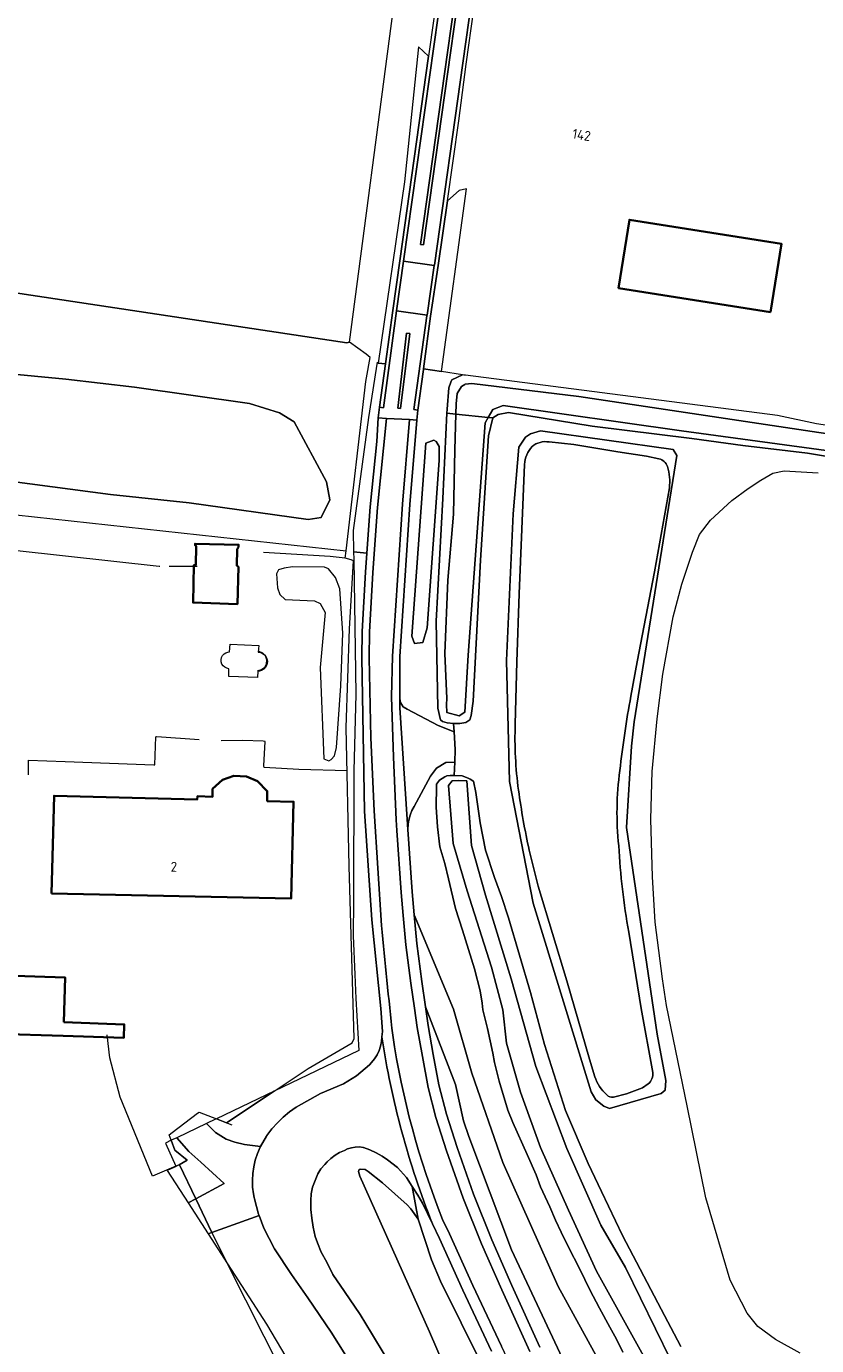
# Model space of a CAD drawing. Extents: x 150256 to 156914, y 461459 to 469481.
# Tile 727 of 731: x 155004 to 155112, y 468525 to 468705. Entities that reach past the tile are written whole.
import ezdxf
from ezdxf.enums import TextEntityAlignment as Align

# ---------------------------------------------------------------- set-up
doc = ezdxf.new("R2010")
doc.units = 0
doc.header["$LTSCALE"] = 0.75
for name, color, linetype, lineweight in [('B-RO-GR-GRAS-GV', 251, 'CONTINUOUS', 13), ('B-RO-GR-GROENVOORZIENING-GV', 251, 'CONTINUOUS', 18), ('B-RO-GR-HAAG-G', 251, 'GR-HAAG1', 13), ('B-RO-IE-TERREINAFSCHEIDING_KUNSTMATIG_HEKWERK-G', 251, 'IE-TERREINAFSCHEIDING-KUNSTMATIG', 18), ('B-RO-IE-TERREINAFSCHEIDING_KUNSTMATIG_MUUR-G', 251, 'IE-TERREINAFSCHEIDING-KUNSTMATIG-DICHT', 18), ('B-RO-OG-BEBOUWING-GV', 6, 'CONTINUOUS', 35), ('B-RO-OG-BEBOUWING-T18', 1, 'CONTINUOUS', 18), ('B-RO-OG-TERREIN_CULTUURSCHEIDING-GV', 251, 'CONTINUOUS', 18), ('B-RO-OG-WATER_MEER-GV', 251, 'CONTINUOUS', 18), ('B-RO-OG-WATER_SLOOT-GV', 251, 'CONTINUOUS', 18), ('B-RO-OG-WEG-GV', 251, 'CONTINUOUS', 18), ('B-RO-VH-VERHARDING_ASFALT-GV', 251, 'CONTINUOUS', 18), ('B-RO-VH-VERHARDING_BETON-GV', 251, 'CONTINUOUS', 18), ('B-RO-VH-VERHARDING_BETONSTRAATSTEEN-GV', 251, 'CONTINUOUS', 18), ('B-RO-VH-VERHARDING_HALFVERHARDING_GRIND-GV', 251, 'CONTINUOUS', 18)]:
    doc.layers.add(name, color=color, linetype=linetype, lineweight=lineweight)
doc.styles.add('NLCS-ISO-M200-T18', font='NLCS-ISO.ttf', dxfattribs={"height": 360})
doc.linetypes.add('GR-HAAG1', pattern='A,6,[176,NLCS.SHX,S=0.125,R=0,X=0,Y=0],-2', length=8)
doc.linetypes.add('IE-TERREINAFSCHEIDING-KUNSTMATIG', pattern='A,4,[82,NLCS.SHX,S=0.75,R=90,X=0,Y=0],4,-2', length=10)
doc.linetypes.add('IE-TERREINAFSCHEIDING-KUNSTMATIG-DICHT', pattern='A,8,-1,[82,NLCS.SHX,S=0.75,R=90,X=0,Y=0],-1', length=10)

msp = doc.modelspace()

# ---------------------------------------------------------------- linework, layer by layer
at = {"layer": 'B-RO-GR-GRAS-GV'}
for points in [[(154878.694, 468686.987), (154913.512, 468681.737), (154923.265, 468680.267), (154929.408, 468679.341), (155048.051, 468661.453), (155048.421, 468661.544), (155054.394, 468706.789), (155007.861, 468713.504)], [(154997.837, 468638.514), (155047.958, 468633.042), (155050.683, 468656.206), (155050.768, 468656.683), (155051.265, 468659.487), (155050.691, 468659.902), (155048.421, 468661.544), (155048.051, 468661.453), (154929.408, 468679.341)], [(155001.116, 468657.33), (155009.662, 468656.503), (155019.085, 468655.392), (155034.763, 468653.202), (155038.866, 468651.897), (155040.875, 468650.679), (155045.287, 468642.471), (155045.768, 468640.01), (155044.579, 468637.606), (155042.796, 468637.324), (155026.525, 468639.6), (155015.799, 468640.768), (154996.811, 468643.244)], [(155120.659, 468644.818), (155111.011, 468646.382), (155102.168, 468647.435), (155095.179, 468648.403), (155081.583, 468650.096), (155070.137, 468651.944), (155068.75, 468651.704), (155068, 468651.224), (155067.433, 468648.777), (155066.319, 468631.772), (155065.318, 468612.546), (155065.062, 468610.565), (155064.864, 468609.986), (155064.34, 468609.604), (155063.519, 468609.491), (155062.637, 468609.507), (155062.709, 468608.341), (155062.858, 468605.956), (155062.805, 468604.2), (155062.749, 468602.372), (155063.817, 468602.358), (155063.951, 468602.294), (155064.742, 468601.986), (155064.919, 468601.865), (155065.264, 468601.651), (155065.391, 468601.601), (155065.675, 468600.071), (155066.273, 468595.901), (155067.008, 468592.197), (155068.23, 468588.441), (155069.217, 468585.854), (155070.145, 468582.928), (155073.17, 468572.751), (155075.086, 468565.662), (155077.925, 468556.637), (155081.012, 468549.415), (155082.872, 468545.585), (155085.711, 468539.563), (155090.54, 468530.388), (155093.675, 468524.421)], [(155110, 468523.516), (155106.632, 468525.368), (155104.196, 468527.131), (155102.763, 468528.96), (155100.409, 468533.463), (155097.109, 468544.723), (155094.535, 468557.269), (155091.739, 468570.991), (155091.197, 468574.612), (155090.163, 468582.349), (155089.836, 468588.541), (155089.609, 468596.422), (155089.792, 468602.951), (155090.474, 468610.136), (155091.221, 468616.224), (155092.625, 468624.055), (155093.822, 468628.529), (155095.296, 468632.869), (155096.259, 468635.314), (155097.731, 468637.264), (155100.639, 468639.948), (155102.889, 468641.579), (155104.601, 468642.716), (155106.242, 468643.655), (155107.812, 468644.007), (155112.429, 468643.7)], [(155047.93, 468523.186), (155045.907, 468526.39), (155042.731, 468531.048), (155040.524, 468534.238), (155038.206, 468537.761), (155036.733, 468540.595), (155036.089, 468542.323), (155029.644, 468539.993), (155030.608, 468537.986), (155031.768, 468535.689), (155037.075, 468527.476), (155039.743, 468522.994)]]:
    msp.add_lwpolyline(points, dxfattribs=at)
msp.add_lwpolyline([(155071.565, 468647.236), (155072.458, 468648.593), (155073.147, 468649.039), (155074.505, 468649.463), (155092.658, 468646.896), (155093.164, 468646.065), (155087.321, 468609.698), (155086.963, 468606.387), (155086.263, 468595.307), (155090.447, 468567.061), (155091.633, 468560.754), (155091.566, 468559.437), (155090.996, 468558.953), (155083.956, 468556.92), (155083.187, 468557.247), (155082.077, 468558.104), (155081.454, 468559.201), (155073.51, 468584.972), (155070.305, 468601.561), (155069.896, 468618.098), (155070.788, 468638.119)], close=True, dxfattribs=at)
at = {"layer": 'B-RO-GR-GROENVOORZIENING-GV'}
msp.add_lwpolyline([(154996.811, 468643.244), (155015.799, 468640.768), (155026.525, 468639.6), (155042.796, 468637.324), (155044.579, 468637.606), (155045.768, 468640.01), (155045.287, 468642.471), (155040.875, 468650.679), (155038.866, 468651.897), (155034.763, 468653.202), (155019.085, 468655.392), (155009.662, 468656.503), (155001.116, 468657.33)], dxfattribs=at)
for points in [[(155047.524, 468621.831), (155047.103, 468627.864), (155046.538, 468629.446), (155045.578, 468630.62), (155044.998, 468630.818), (155040.645, 468630.864), (155039.5, 468630.695), (155038.723, 468630.484), (155038.44, 468629.933), (155038.609, 468628.011), (155038.919, 468627.093), (155039.64, 468626.414), (155040.629, 468626.385), (155043.639, 468626.242), (155044.445, 468625.859), (155045.108, 468624.644), (155044.44, 468617.129), (155044.943, 468604.682), (155045.593, 468604.37), (155045.946, 468604.554), (155046.371, 468605.062), (155046.668, 468606.22), (155047.252, 468614.64)], [(155031.64, 468554.955), (155038.125, 468559.277), (155030.261, 468555.495)], [(155024.089, 468552.572), (155023.3, 468552.198), (155024.73, 468549.027), (155025.154, 468549.206), (155026.238, 468549.851), (155024.578, 468551.228)], [(155026.372, 468544.038), (155027.433, 468544.601), (155025.211, 468549.23), (155025.154, 468549.206), (155024.73, 468549.027), (155024.739, 468549.007), (155023.531, 468548.434)], [(155026.372, 468544.038), (155029.11, 468539.8), (155029.644, 468539.993), (155027.433, 468544.601)], [(155029.644, 468539.993), (155029.11, 468539.8), (155031.768, 468535.689), (155030.608, 468537.986)]]:
    msp.add_lwpolyline(points, close=True, dxfattribs=at)
at = {"layer": 'B-RO-GR-HAAG-G'}
for points in [[(155047.844, 468632.074), (155045.799, 468632.288), (155036.706, 468632.816)], [(155048.987, 468631.679), (155048.676, 468631.834), (155047.844, 468632.074)], [(155048.446, 468622.414), (155048.987, 468631.679)], [(155047.996, 468608.927), (155048.446, 468622.414)], [(155048.384, 468590.008), (155047.996, 468608.927)], [(155049.049, 468566.486), (155048.384, 468590.008)], [(155042.789, 468562.386), (155048.793, 468565.881)], [(155048.793, 468565.881), (155049.049, 468566.486)], [(155038.125, 468559.277), (155042.789, 468562.386)], [(155031.64, 468554.955), (155038.125, 468559.277)]]:
    msp.add_lwpolyline(points, dxfattribs=at)
at = {"layer": 'B-RO-IE-TERREINAFSCHEIDING_KUNSTMATIG_HEKWERK-G'}
for points in [[(155050.768, 468656.683), (155051.265, 468659.487)], [(155047.958, 468633.042), (155050.683, 468656.206), (155050.768, 468656.683)], [(154996.388, 468633.858), (155022.418, 468630.958), (155022.509, 468630.958)], [(155047.844, 468632.074), (155047.958, 468633.042)], [(155023.78, 468630.96), (155027.644, 468630.968)], [(155031.962, 468616.963), (155031.665, 468617.022), (155031.393, 468617.157), (155031.167, 468617.358), (155031, 468617.611), (155030.905, 468617.899), (155030.888, 468618.201), (155030.95, 468618.498), (155031.088, 468618.768), (155031.291, 468618.993), (155031.546, 468619.157), (155031.835, 468619.248), (155032.034, 468619.266)], [(155032.034, 468619.266), (155032.154, 468620.298)], [(155032.154, 468620.298), (155036.028, 468620.154), (155035.936, 468619.228)], [(155035.936, 468619.228), (155036.255, 468619.184), (155036.554, 468619.063), (155036.814, 468618.873), (155037.019, 468618.624), (155037.157, 468618.333), (155037.22, 468618.017), (155037.203, 468617.695), (155037.107, 468617.387), (155036.939, 468617.112), (155036.709, 468616.887), (155036.43, 468616.725), (155036.12, 468616.636), (155035.927, 468616.621)], [(155035.927, 468616.621), (155035.87, 468615.759), (155031.946, 468615.889), (155031.962, 468616.963)], [(155062.709, 468608.341), (155062.637, 468609.507)], [(155062.858, 468605.956), (155062.709, 468608.341)], [(155062.805, 468604.2), (155062.858, 468605.956)], [(155062.749, 468602.372), (155062.805, 468604.2)], [(155024.73, 468549.027), (155021.514, 468547.666), (155017.117, 468558.47), (155015.684, 468563.855), (155015.315, 468566.976)], [(155024.212, 468553.622), (155027.666, 468556.263)], [(155027.666, 468556.263), (155027.881, 468556.428)], [(155027.881, 468556.428), (155030.261, 468555.495)], [(155030.261, 468555.495), (155032.348, 468554.678)], [(155024.089, 468552.572), (155023.817, 468553.32), (155024.212, 468553.622)], [(155025.154, 468549.206), (155026.238, 468549.851), (155024.578, 468551.228), (155024.089, 468552.572)], [(155025.154, 468549.206), (155024.73, 468549.027)], [(155027.433, 468544.601), (155025.211, 468549.23), (155025.154, 468549.206)], [(155029.644, 468539.993), (155027.433, 468544.601)], [(155031.768, 468535.689), (155030.608, 468537.986), (155029.644, 468539.993)], [(155046.653, 468448.23), (155046.197, 468464.693), (155045.663, 468482.725), (155045.09, 468498.285), (155044.936, 468509.137), (155044.896, 468509.646), (155036.763, 468525.792), (155031.768, 468535.689)]]:
    msp.add_lwpolyline(points, dxfattribs=at)
at = {"layer": 'B-RO-IE-TERREINAFSCHEIDING_KUNSTMATIG_MUUR-G'}
for points in [[(155035.881, 468616.724), (155036.414, 468616.843), (155036.851, 468617.171), (155037.114, 468617.651), (155037.155, 468618.196), (155036.967, 468618.709), (155036.585, 468619.099), (155036.075, 468619.297)], [(155004.593, 468604.477), (155009.595, 468604.319), (155021.705, 468603.824), (155021.846, 468603.845), (155021.988, 468607.681), (155022.115, 468607.73), (155027.905, 468607.293)], [(155048.117, 468603.02), (155041.511, 468603.227), (155036.767, 468603.461), (155036.715, 468603.705), (155036.891, 468607.047), (155036.623, 468607.073), (155033.846, 468607.15), (155030.914, 468607.122)], [(155004.564, 468602.463), (155004.593, 468604.477)]]:
    msp.add_lwpolyline(points, dxfattribs=at)
at = {"layer": 'B-RO-OG-BEBOUWING-GV'}
for points in [[(155105.948, 468665.665), (155107.434, 468674.987), (155086.663, 468678.278), (155085.177, 468668.955)], [(155033.284, 468630.896), (155033.041, 468631.058), (155033.095, 468633.301), (155033.284, 468633.572), (155033.285, 468633.896), (155027.339, 468634.032), (155027.339, 468633.816), (155027.474, 468633.708), (155027.419, 468631.113), (155027.176, 468631.113), (155027.067, 468625.992), (155033.121, 468625.788)], [(155007.748, 468586.257), (155040.469, 468585.598), (155040.803, 468598.794), (155037.206, 468598.885), (155037.206, 468600.247), (155035.855, 468601.626), (155034.342, 468602.248), (155032.612, 468602.329), (155031.071, 468601.789), (155029.72, 468600.546), (155029.719, 468599.492), (155027.665, 468599.546), (155027.644, 468599.127), (155008.084, 468599.621)], [(155009.394, 468568.687), (155009.577, 468574.824), (154991.592, 468575.38), (154991.347, 468567.393), (155009.32, 468566.838), (155017.61, 468566.576), (155017.665, 468568.395)]]:
    msp.add_lwpolyline(points, close=True, dxfattribs=at)
at = {"layer": 'B-RO-OG-TERREIN_CULTUURSCHEIDING-GV'}
for points in [[(155061.734, 468651.87), (155061.76, 468652.403), (155062.016, 468655.303), (155062.286, 468656.081), (155062.399, 468656.406), (155063.883, 468657.089), (155060.984, 468657.561), (155058.541, 468657.907), (155058.531, 468657.835), (155057.78, 468652.288), (155057.63, 468650.922), (155056.66, 468639.37), (155055.29, 468618.65), (155055.298, 468612.926), (155055.351, 468612.554), (155055.514, 468612.128), (155055.765, 468611.772), (155056.293, 468611.428), (155060.546, 468609.224), (155062.709, 468608.341), (155062.637, 468609.507), (155061.779, 468609.563), (155061.156, 468609.762), (155060.873, 468609.989), (155060.478, 468611.559), (155060.286, 468623.444), (155061.159, 468640.208)], [(155059.936, 468648.173), (155058.863, 468647.75), (155056.957, 468621.414), (155057.295, 468620.397), (155058.453, 468620.537), (155059.019, 468622.541), (155060.669, 468645.406), (155060.67, 468647.325), (155060.275, 468647.975)], [(155059.936, 468648.173), (155060.275, 468647.975), (155060.67, 468647.325), (155060.669, 468645.406), (155059.019, 468622.541), (155058.453, 468620.537), (155057.295, 468620.397), (155056.957, 468621.414), (155058.863, 468647.75)]]:
    msp.add_lwpolyline(points, close=True, dxfattribs=at)
for points in [[(155085.762, 468523.638), (155084.886, 468525.417), (155084.002, 468527.032), (155082.585, 468529.64), (155081.239, 468532.156), (155079.9, 468534.961), (155078.323, 468538.05), (155077.355, 468540.034), (155076.563, 468541.67), (155075.801, 468543.497), (155074.525, 468546.218), (155073.91, 468547.874), (155072.72, 468550.638), (155070.722, 468554.999), (155070.078, 468556.679), (155068.892, 468560.668), (155068.244, 468563.197), (155067.995, 468564.457), (155067.273, 468567.85), (155066.647, 468570.407), (155066.538, 468571.306), (155066.269, 468572.998), (155065.496, 468575.988), (155063.856, 468581.245), (155062.92, 468584.214), (155061.954, 468588.28), (155061.446, 468590.362), (155060.776, 468592.651), (155060.448, 468595.398), (155060.261, 468598.045), (155060.323, 468600.91), (155060.324, 468601.186), (155060.431, 468601.398), (155060.708, 468601.736), (155061.453, 468602.199), (155061.73, 468602.318), (155062.183, 468602.38), (155062.749, 468602.372), (155062.805, 468604.2), (155061.603, 468604.168), (155060.322, 468603.402), (155059.477, 468602.28), (155057.271, 468598.173), (155056.963, 468597.624), (155056.699, 468596.95), (155056.527, 468596.277), (155056.46, 468595.722), (155056.413, 468595), (155056.997, 468586.516), (155057.259, 468583.381), (155062.65, 468570.5), (155065.15, 468561.72), (155069.39, 468549.53), (155076.92, 468532.63), (155084.37, 468519.1)], [(155084.37, 468519.1), (155076.92, 468532.63), (155069.39, 468549.53), (155065.15, 468561.72), (155062.65, 468570.5), (155057.259, 468583.381), (155057.64, 468579.452), (155058.305, 468574.245), (155058.795, 468570.817), (155062.9, 468560.18), (155064.01, 468555.25), (155064.73, 468553.07), (155070.57, 468537.61), (155082.78, 468511.61)], [(155082.78, 468511.61), (155070.57, 468537.61), (155064.73, 468553.07), (155064.01, 468555.25), (155062.9, 468560.18), (155058.795, 468570.817), (155059.165, 468568.231), (155059.871, 468564.27), (155060.653, 468560.125), (155061.678, 468556.121), (155063.124, 468551.59), (155065.349, 468545.194), (155067.865, 468539.002), (155070.614, 468532.76), (155074.416, 468524.346)], [(155066.659, 468509.518), (155059.37, 468526.44), (155049.83, 468547.68), (155049.68, 468548.29), (155049.75, 468548.58), (155049.96, 468548.64), (155050.56, 468548.57), (155050.99, 468548.29), (155052.95, 468546.78), (155056.33, 468543.74), (155056.82, 468543.21), (155057.82, 468541.8), (155056.987, 468546.266), (155056.202, 468547.491), (155055, 468548.88), (155053.641, 468549.897), (155052.874, 468550.419), (155052.069, 468550.875), (155051.231, 468551.264), (155050.366, 468551.582), (155050.32, 468551.597), (155049.776, 468551.663), (155049.228, 468551.652), (155048.689, 468551.564), (155048.17, 468551.401), (155047.734, 468551.196), (155047.087, 468550.896), (155046.472, 468550.528), (155045.895, 468550.098), (155045.365, 468549.609), (155045.056, 468549.273), (155044.517, 468548.69), (155044.097, 468547.971), (155043.39, 468546.159), (155043.193, 468545.258), (155043.133, 468544.368), (155043.156, 468543.138), (155043.275, 468541.96), (155043.473, 468540.689), (155043.742, 468539.431), (155044.057, 468538.582), (155044.567, 468537.289), (155045.338, 468535.909), (155046.157, 468534.268), (155047.757, 468531.925), (155049.891, 468528.782), (155051.433, 468526.256), (155053.32, 468523.15)], [(155072.16, 468510.57), (155060.87, 468533.34), (155059.64, 468536.24), (155057.82, 468541.8), (155056.82, 468543.21), (155056.33, 468543.74), (155052.95, 468546.78), (155050.99, 468548.29), (155050.56, 468548.57), (155049.96, 468548.64), (155049.75, 468548.58), (155049.68, 468548.29), (155049.83, 468547.68), (155059.37, 468526.44), (155066.659, 468509.518)]]:
    msp.add_lwpolyline(points, dxfattribs=at)
at = {"layer": 'B-RO-OG-WATER_MEER-GV'}
for points in [[(155075.696, 468647.935, 0.2161284), (155073.378, 468647.324)], [(155073.378, 468647.324, 0.1566669), (155072.33, 468644.868)], [(155091.88, 468644.574, 0.2539849), (155090.696, 468645.626)], [(155092.13, 468641.65, 0.1017565), (155091.88, 468644.574)], [(155085.363, 468603.088, -0.0165051), (155086.863, 468613.224)], [(155071.068, 468609.404, 0.0422127), (155071.521, 468600.382)], [(155085.215, 468592.787, -0.0613476), (155085.363, 468603.088)], [(155071.521, 468600.382, 0.0192245), (155072.976, 468592.169)], [(155086.58, 468580.984, -0.0297615), (155085.215, 468592.787)], [(155081.925, 468561.255, 0.1216595), (155083.571, 468558.785)], [(155089.244, 468560.26, 0.2485898), (155089.846, 468561.847)], [(155083.571, 468558.785, 0.2523765), (155084.479, 468558.451)]]:
    msp.add_lwpolyline(points, format="xyb", dxfattribs=at)
for points in [[(155090.696, 468645.626), (155088.995, 468645.98), (155085.075, 468646.578), (155079.064, 468647.564), (155075.696, 468647.935)], [(155072.33, 468644.868), (155071.595, 468627.212), (155071.303, 468617.926), (155071.068, 468609.404)], [(155086.863, 468613.224), (155087.714, 468617.888), (155090.082, 468630.199), (155092.13, 468641.65)], [(155072.976, 468592.169), (155074.219, 468587.296), (155078.125, 468574.336), (155081.211, 468563.636), (155081.925, 468561.255)], [(155089.846, 468561.847), (155088.294, 468570.548), (155086.58, 468580.984)], [(155084.479, 468558.451), (155086.277, 468558.912), (155088.471, 468559.741), (155089.244, 468560.26)]]:
    msp.add_lwpolyline(points, dxfattribs=at)
at = {"layer": 'B-RO-OG-WATER_SLOOT-GV'}
for points in [[(155121.91, 468648.934), (155112.224, 468650.415), (155106.9, 468651.53), (155064.287, 468657.03), (155064.056, 468657.06), (155063.883, 468657.089), (155062.399, 468656.406), (155062.286, 468656.081), (155062.016, 468655.303), (155061.76, 468652.403), (155061.734, 468651.87), (155062.978, 468651.742), (155063.021, 468653.125), (155063.15, 468654.547), (155063.732, 468655.517), (155064.17, 468655.791), (155064.249, 468655.84), (155065.154, 468655.905), (155079.763, 468654.16), (155111.63, 468649.376), (155150.608, 468643.559)], [(155150.608, 468643.559), (155111.63, 468649.376), (155079.763, 468654.16), (155065.154, 468655.905), (155064.249, 468655.84), (155064.17, 468655.791), (155063.732, 468655.517), (155063.15, 468654.547), (155063.021, 468653.125), (155062.978, 468651.742), (155067.391, 468651.287), (155067.998, 468652.35), (155069.42, 468652.931), (155093.79, 468649.441), (155120.939, 468645.756)], [(155120.939, 468645.756), (155093.79, 468649.441), (155069.42, 468652.931), (155067.998, 468652.35), (155067.391, 468651.287), (155068, 468651.224), (155068.75, 468651.704), (155070.137, 468651.944), (155081.583, 468650.096), (155095.179, 468648.403), (155102.168, 468647.435), (155111.011, 468646.382), (155120.659, 468644.818)], [(155075.696, 468647.935), (155079.064, 468647.564), (155085.075, 468646.578), (155088.995, 468645.98), (155090.696, 468645.626)], [(155071.068, 468609.404), (155071.303, 468617.926), (155071.595, 468627.212), (155072.33, 468644.868)], [(155092.13, 468641.65), (155090.082, 468630.199), (155087.714, 468617.888), (155086.863, 468613.224)], [(155093.675, 468524.421), (155090.54, 468530.388), (155085.711, 468539.563), (155082.872, 468545.585), (155081.012, 468549.415), (155077.925, 468556.637), (155075.086, 468565.662), (155073.17, 468572.751), (155070.145, 468582.928), (155069.217, 468585.854), (155068.23, 468588.441), (155067.008, 468592.197), (155066.273, 468595.901), (155065.675, 468600.071), (155065.391, 468601.601), (155065.264, 468601.651), (155064.919, 468601.865), (155064.742, 468601.986), (155063.951, 468602.294), (155063.817, 468602.358), (155062.749, 468602.372), (155062.183, 468602.38), (155061.73, 468602.318), (155061.453, 468602.199), (155060.708, 468601.736), (155060.431, 468601.398), (155060.324, 468601.186), (155060.323, 468600.91), (155060.261, 468598.045), (155060.448, 468595.398), (155060.776, 468592.651), (155061.446, 468590.362), (155061.954, 468588.28), (155062.92, 468584.214), (155063.856, 468581.245), (155065.496, 468575.988), (155066.269, 468572.998), (155066.538, 468571.306), (155066.647, 468570.407), (155067.273, 468567.85), (155067.995, 468564.457), (155068.244, 468563.197), (155068.892, 468560.668), (155070.078, 468556.679), (155070.722, 468554.999), (155072.72, 468550.638), (155073.91, 468547.874), (155074.525, 468546.218), (155075.801, 468543.497), (155076.563, 468541.67), (155077.355, 468540.034), (155078.323, 468538.05), (155079.9, 468534.961), (155081.239, 468532.156), (155082.585, 468529.64), (155084.002, 468527.032), (155084.886, 468525.417), (155085.762, 468523.638)], [(155100.276, 468502.049), (155082.17, 468534.691), (155078.34, 468543.047), (155074.51, 468551.578), (155071.812, 468559.151), (155069.897, 468565.853), (155069.375, 468570.379), (155067.808, 468576.212), (155064.5, 468586.657), (155062.585, 468593.098), (155061.976, 468601.02), (155062.469, 468601.655), (155063.277, 468601.691), (155064.452, 468601.655), (155065.113, 468592.841), (155067.022, 468586.048), (155070.511, 468574.627), (155073.889, 468562.656), (155078.112, 468551.455), (155082.776, 468540.989), (155086.118, 468535.224), (155092.287, 468522.628)], [(155092.287, 468522.628), (155086.118, 468535.224), (155082.776, 468540.989), (155078.112, 468551.455), (155073.889, 468562.656), (155070.511, 468574.627), (155067.022, 468586.048), (155065.113, 468592.841), (155064.452, 468601.655), (155063.277, 468601.691), (155062.469, 468601.655), (155061.976, 468601.02), (155062.585, 468593.098), (155064.5, 468586.657), (155067.808, 468576.212), (155069.375, 468570.379), (155069.897, 468565.853), (155071.812, 468559.151), (155074.51, 468551.578), (155078.34, 468543.047), (155082.17, 468534.691), (155100.276, 468502.049)], [(155081.925, 468561.255), (155081.211, 468563.636), (155078.125, 468574.336), (155074.219, 468587.296), (155072.976, 468592.169)], [(155086.58, 468580.984), (155088.294, 468570.548), (155089.846, 468561.847)], [(155089.244, 468560.26), (155088.471, 468559.741), (155086.277, 468558.912), (155084.479, 468558.451)]]:
    msp.add_lwpolyline(points, dxfattribs=at)
for points in [[(155067.391, 468651.287), (155066.964, 468650.54), (155064.637, 468618.802), (155064.185, 468611.045), (155063.409, 468610.528), (155061.728, 468610.98), (155061.664, 468612.079), (155061.728, 468612.919), (155061.47, 468619.06), (155061.858, 468629.079), (155062.633, 468638.064), (155062.827, 468646.855), (155062.978, 468651.742), (155061.734, 468651.87), (155061.159, 468640.208), (155060.286, 468623.444), (155060.478, 468611.559), (155060.873, 468609.989), (155061.156, 468609.762), (155061.779, 468609.563), (155062.637, 468609.507), (155063.519, 468609.491), (155064.34, 468609.604), (155064.864, 468609.986), (155065.062, 468610.565), (155065.318, 468612.546), (155066.319, 468631.772), (155067.433, 468648.777), (155068, 468651.224)], [(155062.978, 468651.742), (155062.827, 468646.855), (155062.633, 468638.064), (155061.858, 468629.079), (155061.47, 468619.06), (155061.728, 468612.919), (155061.664, 468612.079), (155061.728, 468610.98), (155063.409, 468610.528), (155064.185, 468611.045), (155064.637, 468618.802), (155066.964, 468650.54), (155067.391, 468651.287)], [(155071.565, 468647.236), (155070.788, 468638.119), (155069.896, 468618.098), (155070.305, 468601.561), (155073.51, 468584.972), (155081.454, 468559.201), (155082.077, 468558.104), (155083.187, 468557.247), (155083.956, 468556.92), (155090.996, 468558.953), (155091.566, 468559.437), (155091.633, 468560.754), (155090.447, 468567.061), (155086.263, 468595.307), (155086.963, 468606.387), (155087.321, 468609.698), (155093.164, 468646.065), (155092.658, 468646.896), (155074.505, 468649.463), (155073.147, 468649.039), (155072.458, 468648.593)]]:
    msp.add_lwpolyline(points, close=True, dxfattribs=at)
for points in [[(155073.378, 468647.324, -0.2161284), (155075.696, 468647.935)], [(155072.33, 468644.868, -0.1566669), (155073.378, 468647.324)], [(155090.696, 468645.626, -0.2539849), (155091.88, 468644.574)], [(155091.88, 468644.574, -0.1017565), (155092.13, 468641.65)], [(155086.863, 468613.224, 0.0165051), (155085.363, 468603.088)], [(155071.521, 468600.382, -0.0422127), (155071.068, 468609.404)], [(155085.363, 468603.088, 0.0613476), (155085.215, 468592.787)], [(155072.976, 468592.169, -0.0192245), (155071.521, 468600.382)], [(155085.215, 468592.787, 0.0297615), (155086.58, 468580.984)], [(155083.571, 468558.785, -0.1216595), (155081.925, 468561.255)], [(155089.846, 468561.847, -0.2485898), (155089.244, 468560.26)], [(155084.479, 468558.451, -0.2523765), (155083.571, 468558.785)]]:
    msp.add_lwpolyline(points, format="xyb", dxfattribs=at)
at = {"layer": 'B-RO-OG-WEG-GV'}
for points in [[(155059.235, 468700.595), (155057.878, 468701.866), (155055.947, 468683.47), (155052.343, 468658.708), (155053.334, 468658.589), (155054.345, 468665.88), (155055.31, 468672.679)], [(155064.401, 468682.517), (155063.422, 468682.26), (155061.799, 468680.879), (155060.536, 468672.007), (155059.517, 468665.108), (155058.541, 468657.907), (155060.984, 468657.561)], [(155052.154, 468647.975), (155052.326, 468651.22), (155052.513, 468652.663), (155053.334, 468658.589), (155052.343, 468658.708), (155052.192, 468658.817), (155052.149, 468658.539), (155051.835, 468656.502), (155051.027, 468651.253), (155048.94, 468635.838), (155048.986, 468632.93), (155050.797, 468632.732), (155051.272, 468639.078)], [(155038.125, 468559.277), (155031.64, 468554.955), (155030.261, 468555.495), (155030.136, 468555.435), (155028.895, 468554.847), (155030.134, 468553.648), (155031.579, 468552.744), (155032.75, 468552.308), (155034.106, 468551.984), (155036.259, 468551.705), (155037.079, 468553.149), (155037.139, 468553.232), (155037.828, 468554.116), (155038.576, 468554.95), (155039.379, 468555.73), (155040.234, 468556.453), (155041.136, 468557.114), (155044.486, 468558.949), (155047.593, 468560.305), (155049.399, 468561.364), (155051.172, 468562.895), (155051.457, 468563.191), (155051.859, 468563.697), (155052.197, 468564.248), (155052.468, 468564.834), (155052.667, 468565.447), (155052.79, 468566.078), (155052.852, 468566.708), (155052.923, 468567.435), (155052.695, 468570.562), (155051.472, 468582.663), (155050.471, 468597.507), (155050.105, 468618.466), (155050.174, 468622.046), (155050.602, 468630.138), (155050.797, 468632.732), (155048.986, 468632.93), (155049.002, 468631.927), (155049.3, 468613.495), (155049.025, 468603.02), (155048.971, 468585.331), (155048.94, 468580.507), (155049.163, 468575.211), (155049.301, 468571.928), (155049.718, 468564.853)]]:
    msp.add_lwpolyline(points, close=True, dxfattribs=at)
msp.add_lwpolyline([(155067.819, 468523.797), (155063.927, 468532.121), (155060.719, 468539.185), (155059.774, 468541.158), (155058.421, 468543.984), (155057.751, 468545.075), (155056.987, 468546.266), (155057.82, 468541.8), (155059.64, 468536.24), (155060.87, 468533.34), (155072.16, 468510.57)], dxfattribs=at)
at = {"layer": 'B-RO-VH-VERHARDING_ASFALT-GV'}
for points in [[(155077.312, 468802.161), (155082.469, 468853.277), (155084.852, 468880.173), (155084.858, 468880.241), (155084.861, 468880.282), (155080.441, 468880.653), (155078.135, 468855.134), (155076.535, 468837.926), (155074.262, 468814.722), (155071.535, 468789.853), (155067.492, 468756.15), (155064.708, 468735.481), (155055.827, 468672.64), (155055.824, 468672.616), (155060.016, 468672.021), (155060.02, 468672.051), (155063.914, 468699.657), (155068.29, 468730.728), (155070.031, 468743.293), (155071.928, 468756.979)], [(155082.103, 468876.993), (155082.499, 468876.957), (155080.474, 468854.32), (155077.639, 468824.535), (155075.207, 468801.505), (155072.388, 468776.599), (155069.842, 468756.342), (155066.415, 468730.868), (155058.519, 468674.833), (155058.14, 468674.886), (155066.005, 468730.923), (155069.466, 468756.405), (155071.989, 468776.626), (155074.803, 468801.542), (155077.228, 468824.561), (155080.062, 468854.387)], [(155060.016, 468672.021), (155055.824, 468672.616), (155054.864, 468665.845), (155059.03, 468665.254)], [(155059.014, 468665.142), (155059.03, 468665.254), (155054.864, 468665.845), (155053.064, 468652.577), (155052.513, 468652.663), (155052.326, 468651.22), (155053.475, 468651.155), (155056.632, 468650.978), (155057.63, 468650.922), (155057.78, 468652.288), (155057.235, 468652.385)], [(155055.417, 468652.481), (155055.033, 468652.527), (155056.221, 468662.787), (155056.657, 468662.734)], [(155055.298, 468612.926), (155055.3, 468611.619), (155056.316, 468596.414), (155056.413, 468595), (155056.46, 468595.722), (155056.527, 468596.277), (155056.699, 468596.95), (155056.963, 468597.624), (155057.271, 468598.173), (155059.477, 468602.28), (155060.322, 468603.402), (155061.603, 468604.168), (155062.805, 468604.2), (155062.858, 468605.956), (155062.709, 468608.341), (155060.546, 468609.224), (155056.293, 468611.428), (155055.765, 468611.772), (155055.514, 468612.128), (155055.351, 468612.554)]]:
    msp.add_lwpolyline(points, close=True, dxfattribs=at)
for points in [[(155052.818, 468581.914), (155051.788, 468597.562), (155051.345, 468607.55), (155051.105, 468618.465), (155051.173, 468622.01), (155051.6, 468630.074), (155051.794, 468632.657), (155052.268, 468638.991), (155053.475, 468651.155), (155052.326, 468651.22), (155052.154, 468647.975), (155051.272, 468639.078), (155050.797, 468632.732), (155050.602, 468630.138), (155050.174, 468622.046), (155050.105, 468618.466), (155050.471, 468597.507), (155051.472, 468582.663), (155052.695, 468570.562), (155052.923, 468567.435), (155052.852, 468566.708)], [(155073.045, 468523.737), (155069.244, 468532.149), (155066.483, 468538.417), (155063.945, 468544.665), (155061.701, 468551.115), (155060.236, 468555.707), (155059.188, 468559.8), (155058.396, 468563.999), (155057.684, 468567.993), (155057.31, 468570.605), (155056.819, 468574.044), (155056.149, 468579.285), (155055.764, 468583.256), (155055.501, 468586.402), (155054.917, 468594.897), (155054.819, 468596.313), (155054.439, 468604.87), (155054.155, 468613.13), (155054.29, 468618.682), (155055.663, 468639.445), (155056.632, 468650.978), (155053.475, 468651.155), (155052.268, 468638.991), (155051.794, 468632.657), (155051.6, 468630.074), (155051.173, 468622.01), (155051.105, 468618.465), (155051.345, 468607.55), (155051.788, 468597.562), (155052.818, 468581.914)], [(155074.416, 468524.346), (155070.614, 468532.76), (155067.865, 468539.002), (155065.349, 468545.194), (155063.124, 468551.59), (155061.678, 468556.121), (155060.653, 468560.125), (155059.871, 468564.27), (155059.165, 468568.231), (155058.795, 468570.817), (155058.305, 468574.245), (155057.64, 468579.452), (155057.259, 468583.381), (155056.997, 468586.516), (155056.413, 468595), (155056.316, 468596.414), (155055.3, 468611.619), (155055.298, 468612.926), (155055.29, 468618.65), (155056.66, 468639.37), (155057.63, 468650.922), (155056.632, 468650.978), (155055.663, 468639.445), (155054.29, 468618.682), (155054.155, 468613.13), (155054.439, 468604.87), (155054.819, 468596.313), (155054.917, 468594.897), (155055.501, 468586.402), (155055.764, 468583.256), (155056.149, 468579.285), (155056.819, 468574.044), (155057.31, 468570.605), (155057.684, 468567.993), (155058.396, 468563.999), (155059.188, 468559.8), (155060.236, 468555.707), (155061.701, 468551.115), (155063.945, 468544.665), (155066.483, 468538.417), (155069.244, 468532.149), (155073.045, 468523.737)], [(155052.852, 468566.708), (155052.79, 468566.078), (155052.667, 468565.447), (155052.468, 468564.834), (155052.197, 468564.248), (155051.859, 468563.697), (155051.457, 468563.191), (155051.172, 468562.895), (155049.399, 468561.364), (155047.593, 468560.305), (155044.486, 468558.949), (155041.136, 468557.114), (155040.234, 468556.453), (155039.379, 468555.73), (155038.576, 468554.95), (155037.828, 468554.116), (155037.139, 468553.232), (155037.079, 468553.149), (155036.259, 468551.705), (155036.211, 468551.62), (155035.849, 468550.76), (155035.562, 468549.872), (155035.351, 468548.963), (155035.22, 468548.039), (155035.167, 468547.108), (155035.195, 468546.175), (155035.303, 468545.249), (155035.399, 468544.749), (155035.434, 468544.566), (155036.02, 468542.507), (155036.089, 468542.323)], [(155053.32, 468523.15), (155051.433, 468526.256), (155049.891, 468528.782), (155047.757, 468531.925), (155046.157, 468534.268), (155045.338, 468535.909), (155044.567, 468537.289), (155044.057, 468538.582), (155043.742, 468539.431), (155043.473, 468540.689), (155043.275, 468541.96), (155043.156, 468543.138), (155043.133, 468544.368), (155043.193, 468545.258), (155043.39, 468546.159), (155044.097, 468547.971), (155044.517, 468548.69), (155045.056, 468549.273), (155045.365, 468549.609), (155045.895, 468550.098), (155046.472, 468550.528), (155047.087, 468550.896), (155047.734, 468551.196), (155048.17, 468551.401), (155048.689, 468551.564), (155049.228, 468551.652), (155049.776, 468551.663), (155050.32, 468551.597), (155050.366, 468551.582), (155051.231, 468551.264), (155052.069, 468550.875), (155052.874, 468550.419), (155053.641, 468549.897), (155055, 468548.88), (155056.202, 468547.491), (155056.987, 468546.266), (155057.751, 468545.075), (155058.421, 468543.984), (155059.774, 468541.158)], [(155036.089, 468542.323), (155036.733, 468540.595), (155038.206, 468537.761), (155040.524, 468534.238), (155042.731, 468531.048), (155045.907, 468526.39), (155047.93, 468523.186)], [(155061.149, 468541.761), (155062.078, 468539.819), (155065.289, 468532.749), (155069.175, 468524.438)], [(155082.538, 468495.951), (155079.703, 468502.255), (155075.67, 468510.922), (155072.756, 468516.952), (155069.175, 468524.438), (155065.289, 468532.749), (155062.078, 468539.819), (155061.149, 468541.761)], [(155059.774, 468541.158), (155060.719, 468539.185), (155063.927, 468532.121), (155067.819, 468523.797)]]:
    msp.add_lwpolyline(points, dxfattribs=at)
for points in [[(155052.818, 468581.914, 0.0051338), (155054.335, 468566.931)], [(155054.335, 468566.931, -0.0051338), (155052.818, 468581.914)], [(155059.774, 468541.158, -0.0577703), (155052.852, 468566.708)], [(155052.852, 468566.708, 0.0577703), (155059.774, 468541.158)], [(155054.335, 468566.931, 0.0576769), (155061.149, 468541.761)], [(155061.149, 468541.761, -0.0576769), (155054.335, 468566.931)]]:
    msp.add_lwpolyline(points, format="xyb", dxfattribs=at)
at = {"layer": 'B-RO-VH-VERHARDING_BETON-GV'}
for points in [[(155066.415, 468730.868), (155069.842, 468756.342), (155072.388, 468776.599), (155075.207, 468801.505), (155077.639, 468824.535), (155080.474, 468854.32), (155082.499, 468876.957), (155082.103, 468876.993), (155080.062, 468854.387), (155077.228, 468824.561), (155074.803, 468801.542), (155071.989, 468776.626), (155069.466, 468756.405), (155066.005, 468730.923), (155058.14, 468674.886), (155058.519, 468674.833)], [(155056.657, 468662.734), (155056.221, 468662.787), (155055.033, 468652.527), (155055.417, 468652.481)]]:
    msp.add_lwpolyline(points, close=True, dxfattribs=at)
for points in [[(155073.798, 468814.789), (155071.097, 468789.941), (155067.015, 468756.293), (155064.378, 468736.934), (155064.204, 468735.738), (155061.32, 468715.431), (155059.235, 468700.595), (155055.31, 468672.679), (155054.345, 468665.88), (155053.334, 468658.589), (155052.513, 468652.663), (155053.064, 468652.577), (155054.864, 468665.845), (155055.824, 468672.616), (155055.827, 468672.64), (155064.708, 468735.481), (155067.492, 468756.15), (155071.535, 468789.853), (155074.262, 468814.722)], [(155068.29, 468730.728), (155063.914, 468699.657), (155060.02, 468672.051), (155060.016, 468672.021), (155059.03, 468665.254), (155059.014, 468665.142), (155057.235, 468652.385), (155057.78, 468652.288), (155058.531, 468657.835), (155058.541, 468657.907), (155059.517, 468665.108), (155060.536, 468672.007), (155061.799, 468680.879), (155063.351, 468691.779), (155064.383, 468699.534), (155065.43, 468706.972)]]:
    msp.add_lwpolyline(points, dxfattribs=at)
at = {"layer": 'B-RO-VH-VERHARDING_BETONSTRAATSTEEN-GV'}
msp.add_lwpolyline([(155036.089, 468542.323), (155036.02, 468542.507), (155035.434, 468544.566), (155035.399, 468544.749), (155035.303, 468545.249), (155035.195, 468546.175), (155035.167, 468547.108), (155035.22, 468548.039), (155035.351, 468548.963), (155035.562, 468549.872), (155035.849, 468550.76), (155036.211, 468551.62), (155036.259, 468551.705), (155034.106, 468551.984), (155032.75, 468552.308), (155031.579, 468552.744), (155030.134, 468553.648), (155028.895, 468554.847), (155024.834, 468552.924), (155026.499, 468551.058), (155028.118, 468549.567), (155031.322, 468546.663), (155027.433, 468544.601), (155029.644, 468539.993)], close=True, dxfattribs=at)
at = {"layer": 'B-RO-VH-VERHARDING_HALFVERHARDING_GRIND-GV'}
msp.add_lwpolyline([(155024.089, 468552.572), (155024.578, 468551.228), (155026.238, 468549.851), (155025.154, 468549.206), (155025.211, 468549.23), (155027.433, 468544.601), (155031.322, 468546.663), (155028.118, 468549.567), (155026.499, 468551.058), (155024.834, 468552.924)], close=True, dxfattribs=at)

# ---------------------------------------------------------------- texts
at = {"layer": 'B-RO-OG-BEBOUWING-T18', "style": 'NLCS-ISO-M200-T18'}
for s, rotation, p in [('142', 350.9, (155080.138, 468689.858)), ('2', 358.9, (155024.449, 468589.921))]:
    msp.add_text(s, height=1.35, rotation=rotation, dxfattribs=at).set_placement(p, align=Align.MIDDLE)

doc.saveas('drawing.dxf')
